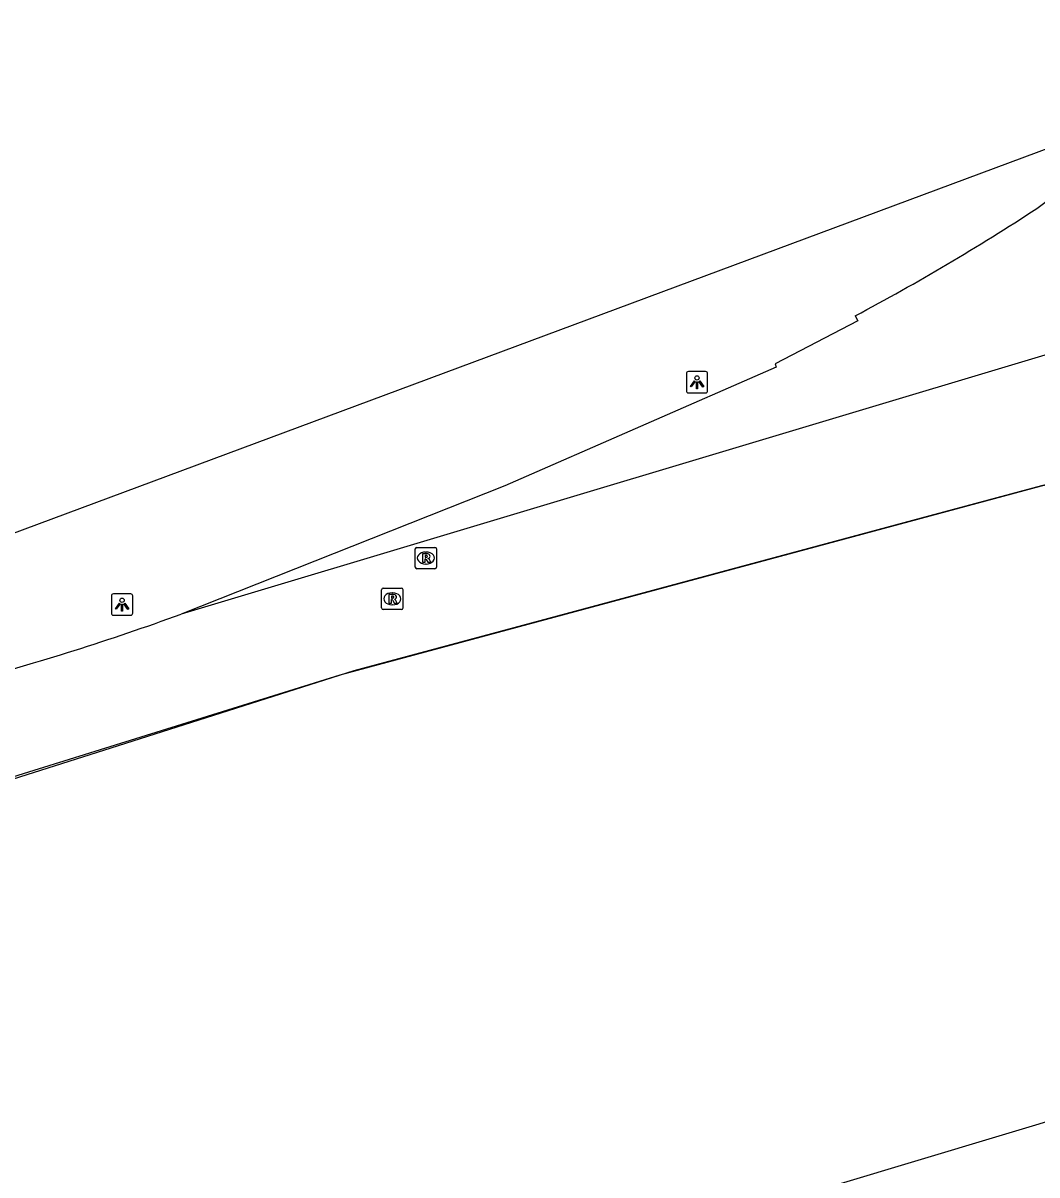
# Model space of a CAD drawing. Extents: x 155018 to 156648, y 383980 to 385733.
# Drawn here: x 155913.7 to 155961.2, y 384211.6 to 384265.5 of the extents above; entities that cross this region are included whole.
import ezdxf

# ---------------------------------------------------------------- set-up
doc = ezdxf.new("R2010")
doc.units = 0
for name, color, linetype in [('IMGEO_Berm_groen', 7, 'Continuous'), ('IMGEO_Lichtpunt', 7, 'Continuous'), ('IMGEO_Lijnafwatering', 7, 'Continuous'), ('IMGEO_Pand', 7, 'Continuous'), ('IMGEO_Rijbaan_regionaal_gesloten', 7, 'Continuous'), ('IMGEO_Rioolput', 7, 'Continuous')]:
    doc.layers.add(name, color=color, linetype=linetype)

msp = doc.modelspace()

# ---------------------------------------------------------------- linework, layer by layer
at = {"layer": 'IMGEO_Berm_groen'}
msp.add_lwpolyline([(155964.654, 384260.752), (155910.963, 384240.78), (155869.79, 384226.043), (155854.814, 384220.045), (155838.88, 384213.664), (155817.993, 384203.114), (155797.794, 384190.44), (155774.329, 384174.729)], dxfattribs=at)
at = {"layer": 'IMGEO_Lichtpunt'}
for p, q in [((155944.78, 384249.116), (155944.78, 384248.309)), ((155944.78, 384249.116), (155944.78, 384248.309)), ((155945.682, 384249.211), (155944.874, 384249.211)), ((155945.682, 384249.211), (155944.874, 384249.211)), ((155945.776, 384248.309), (155945.776, 384249.116)), ((155945.776, 384248.309), (155945.776, 384249.116)), ((155944.874, 384248.215), (155945.682, 384248.215)), ((155944.874, 384248.215), (155945.682, 384248.215)), ((155917.844, 384238.699), (155917.844, 384237.892)), ((155917.844, 384238.699), (155917.844, 384237.892)), ((155918.746, 384238.794), (155917.938, 384238.794)), ((155918.746, 384238.794), (155917.938, 384238.794)), ((155918.84, 384237.892), (155918.84, 384238.699)), ((155918.84, 384237.892), (155918.84, 384238.699)), ((155917.938, 384237.798), (155918.746, 384237.798)), ((155917.938, 384237.798), (155918.746, 384237.798))]:
    msp.add_line(p, q, dxfattribs=at)
for points in [[(155945.154, 384248.78), (155945.193, 384248.752), (155945.005, 384248.49), (155944.967, 384248.517), (155945.154, 384248.78)], [(155945.256, 384248.732), (155945.303, 384248.732), (155945.303, 384248.41), (155945.256, 384248.41), (155945.256, 384248.732)], [(155945.366, 384248.752), (155945.404, 384248.779), (155945.591, 384248.517), (155945.552, 384248.489), (155945.366, 384248.752)], [(155918.218, 384238.363), (155918.257, 384238.335), (155918.069, 384238.073), (155918.031, 384238.1), (155918.218, 384238.363)], [(155918.32, 384238.315), (155918.367, 384238.315), (155918.367, 384237.993), (155918.32, 384237.993), (155918.32, 384238.315)], [(155918.43, 384238.335), (155918.468, 384238.362), (155918.655, 384238.1), (155918.616, 384238.072), (155918.43, 384238.335)]]:
    msp.add_lwpolyline(points, dxfattribs=at)
for centre in [(155945.279, 384248.914), (155918.343, 384238.497)]:
    msp.add_circle(centre, 0.0994, dxfattribs=at)
for centre, start, end in [((155944.874, 384249.116), 90, 180), ((155944.874, 384249.116), 90, 180), ((155945.682, 384249.116), 0, 90), ((155945.682, 384249.116), 0, 90), ((155944.874, 384248.309), 180, 270), ((155944.874, 384248.309), 180, 270), ((155945.682, 384248.309), 270, 0), ((155945.682, 384248.309), 270, 360), ((155917.938, 384238.699), 90, 180), ((155917.938, 384238.699), 90, 180), ((155918.746, 384238.699), 0, 90), ((155918.746, 384238.699), 0, 90), ((155917.938, 384237.892), 180, 270), ((155917.938, 384237.892), 180, 270), ((155918.746, 384237.892), 270, 0), ((155918.746, 384237.892), 270, 360)]:
    msp.add_arc(centre, 0.0946, start, end, dxfattribs=at)
at = {"layer": 'IMGEO_Lijnafwatering'}
for points in [[(155975.438, 384246.927), (155974.234, 384246.719), (155973.031, 384246.496), (155971.832, 384246.26), (155961.415, 384243.864), (155956.189, 384242.458)], [(155956.189, 384242.458), (155937.099, 384237.321)], [(155937.099, 384237.321), (155929.208, 384235.198), (155918.156, 384231.682)], [(155918.156, 384231.682), (155899.318, 384225.689)]]:
    msp.add_lwpolyline(points, dxfattribs=at)
at = {"layer": 'IMGEO_Pand'}
msp.add_lwpolyline([(155851.326, 384054.716), (155949.701, 384140.188), (156006.378, 384192.322), (156009.369, 384196.034), (156010.967, 384200.479), (156010.962, 384205.283), (156010.202, 384207.993), (156008.895, 384210.533), (156007.16, 384212.708), (156004.979, 384214.5), (156002.271, 384215.903), (155995.015, 384217.972), (155988.667, 384218.824), (155983.556, 384218.939), (155976.936, 384218.286), (155970.958, 384216.86), (155936.493, 384206.497), (155936.372, 384206.461)], dxfattribs=at)
at = {"layer": 'IMGEO_Rijbaan_regionaal_gesloten'}
for points in [[(155952.689, 384251.824), (155952.809, 384251.584), (155948.939, 384249.58), (155948.993, 384249.416), (155936.279, 384243.863), (155921.105, 384237.846)], [(155963.443, 384250.542), (155921.105, 384237.846)], [(155861.079, 384211.819), (155890.674, 384222.939), (155907.497, 384228.444), (155928.557, 384234.999), (155961.415, 384243.864), (155971.832, 384246.26), (155972.226, 384246.351), (155974.296, 384246.671)]]:
    msp.add_lwpolyline(points, dxfattribs=at)
for centre, radius, start, end in [((155941.563, 384283.784), 33.328, 306.1089, 326.8137), ((155901.972, 384347.312), 108.121, 297.97425, 303.2182), ((155878.091, 384356.285), 126.008, 285.14912, 289.95966)]:
    msp.add_arc(centre, radius, start, end, dxfattribs=at)
at = {"layer": 'IMGEO_Rioolput'}
for p, q in [((155932.075, 384240.05), (155932.075, 384240.902)), ((155932.15, 384240.976), (155933.002, 384240.976)), ((155932.563, 384240.756), (155932.588, 384240.756)), ((155933.076, 384240.902), (155933.076, 384240.05)), ((155933.002, 384239.976), (155932.15, 384239.976)), ((155932.586, 384240.196), (155932.561, 384240.196)), ((155930.503, 384238.139), (155930.503, 384238.991)), ((155930.578, 384239.065), (155931.43, 384239.065)), ((155930.991, 384238.845), (155931.016, 384238.845)), ((155931.504, 384238.991), (155931.504, 384238.139)), ((155931.43, 384238.065), (155930.578, 384238.065)), ((155931.014, 384238.285), (155930.989, 384238.285))]:
    msp.add_line(p, q, dxfattribs=at)
for points in [[(155932.075, 384240.05), (155932.075, 384240.902)], [(155932.15, 384240.976), (155933.002, 384240.976)], [(155933.076, 384240.902), (155933.076, 384240.05)], [(155932.664, 384240.674), (155932.412, 384240.676), (155932.412, 384240.276)], [(155932.412, 384240.276), (155932.536, 384240.276), (155932.536, 384240.438), (155932.547, 384240.438)], [(155932.59, 384240.595), (155932.536, 384240.595), (155932.536, 384240.514)], [(155932.536, 384240.514), (155932.588, 384240.514)], [(155932.594, 384240.409), (155932.665, 384240.276), (155932.805, 384240.276), (155932.74, 384240.402)], [(155933.002, 384239.976), (155932.15, 384239.976)], [(155930.503, 384238.139), (155930.503, 384238.991)], [(155930.578, 384239.065), (155931.43, 384239.065)], [(155931.092, 384238.763), (155930.84, 384238.765), (155930.84, 384238.365)], [(155931.018, 384238.684), (155930.964, 384238.684), (155930.964, 384238.603)], [(155930.964, 384238.603), (155931.016, 384238.603)], [(155931.504, 384238.991), (155931.504, 384238.139)], [(155931.43, 384238.065), (155930.578, 384238.065)], [(155930.84, 384238.365), (155930.964, 384238.365), (155930.964, 384238.527), (155930.975, 384238.527)], [(155931.022, 384238.498), (155931.093, 384238.365), (155931.233, 384238.365), (155931.168, 384238.491)]]:
    msp.add_lwpolyline(points, dxfattribs=at)
for centre, radius, start, end in [((155932.152, 384240.9), 0.0765, 91.552, 178.448), ((155932.152, 384240.9), 0.0765, 91.552, 178.448), ((155933, 384240.9), 0.0765, 1.552, 88.448), ((155933, 384240.9), 0.0765, 1.552, 88.448), ((155932.546, 384240.385), 0.0533, 26.0293, 88.6989), ((155932.572, 384240.703), 0.19, 274.7715, 282.9687), ((155932.596, 384240.499), 0.0964, 77.0061, 93.1865), ((155932.61, 384240.556), 0.0378, 276.6634, 79.6772), ((155932.663, 384240.564), 0.109, 350.3612, 89.416), ((155932.661, 384240.564), 0.112, 277.5842, 350.9817), ((155932.645, 384240.349), 0.108, 29.5134, 73.7905), ((155932.152, 384240.052), 0.0765, 181.552, 268.448), ((155932.152, 384240.052), 0.0765, 181.552, 268.448), ((155933, 384240.052), 0.0765, 271.552, 358.448), ((155933, 384240.052), 0.0765, 271.552, 358.448), ((155930.58, 384238.989), 0.0765, 91.552, 178.448), ((155930.58, 384238.989), 0.0765, 91.552, 178.448), ((155931, 384238.792), 0.19, 274.7715, 282.9687), ((155931.024, 384238.588), 0.0964, 77.0061, 93.1865), ((155931.038, 384238.645), 0.0378, 276.6634, 79.6772), ((155931.091, 384238.653), 0.109, 350.3612, 89.416), ((155931.089, 384238.653), 0.112, 277.5842, 350.9817), ((155931.428, 384238.989), 0.0765, 1.552, 88.448), ((155931.428, 384238.989), 0.0765, 1.552, 88.448), ((155930.58, 384238.141), 0.0765, 181.552, 268.448), ((155930.58, 384238.141), 0.0765, 181.552, 268.448), ((155930.974, 384238.474), 0.0533, 26.0293, 88.6989), ((155931.073, 384238.438), 0.108, 29.5134, 73.7905), ((155931.428, 384238.141), 0.0765, 271.552, 358.448), ((155931.428, 384238.141), 0.0765, 271.552, 358.448)]:
    msp.add_arc(centre, radius, start, end, dxfattribs=at)
for centre, major_axis, ratio, start_param, end_param in [((155932.562, 384240.476), (-0.387, 0.002), 0.722429, 4.712389, 7.853982), ((155932.587, 384240.476), (-0.39, 0.002), 0.717154, 1.570796, 4.712389), ((155930.99, 384238.565), (-0.387, 0.002), 0.722429, 4.712389, 7.853982), ((155931.015, 384238.565), (-0.39, 0.002), 0.717154, 1.570796, 4.712389)]:
    msp.add_ellipse(centre, major_axis=major_axis, ratio=ratio, start_param=start_param, end_param=end_param, dxfattribs=at)

doc.saveas('drawing.dxf')
